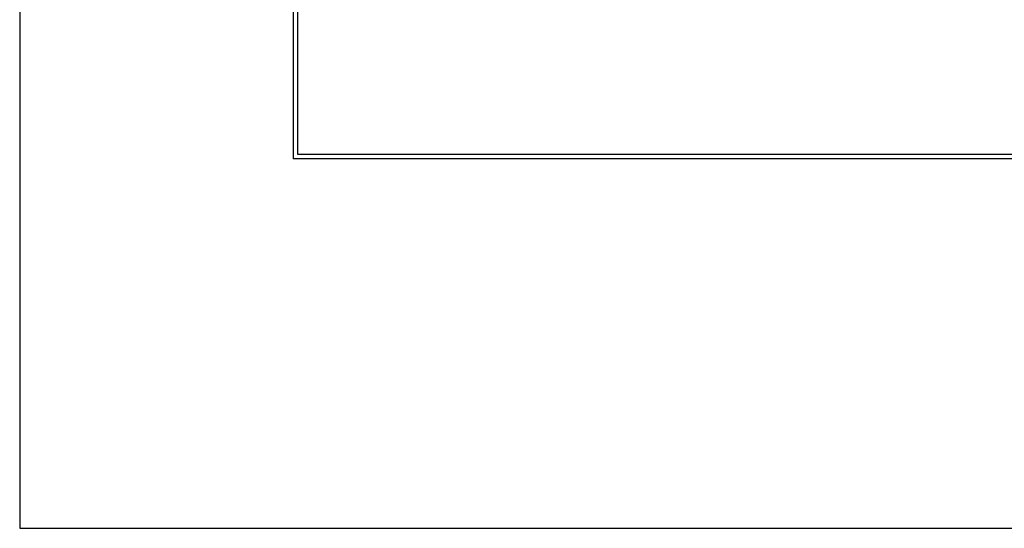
# Model space of a CAD drawing. Header units: inches. Extents: x -9715 to 32893, y -15613 to -1138.
# Tile 370 of 380: x 27346 to 28943, y -10350 to -9525. Entities that reach past the tile are written whole.
import ezdxf

# ---------------------------------------------------------------- set-up
doc = ezdxf.new("R2010")
doc.units = ezdxf.units.IN
doc.header["$MEASUREMENT"] = 0
doc.layers.get('DEFPOINTS').update_dxf_attribs({"color": 11})
doc.layers.add('S-FNDN-FTNG', color=138, linetype='Continuous')

msp = doc.modelspace()

# ---------------------------------------------------------------- linework, layer by layer
at = {"layer": 'DEFPOINTS'}
msp.add_lwpolyline([(27345.6748, -10350.04416), (30225.6748, -10350.04416), (30225.6748, -8382.04416), (27345.6748, -8382.04416)], close=True, dxfattribs=at)
at = {"layer": 'S-FNDN-FTNG'}
for p, q in [((27789.00144, -9429.16414), (27789.00144, -9750.66414)), ((29765.00144, -9750.66414), (27789.00144, -9750.66414)), ((27796.50144, -9743.16414), (29757.50144, -9743.16414))]:
    msp.add_line(p, q, dxfattribs=at)
at = {"layer": 'S-FNDN-FTNG', "linetype": 'Continuous'}
msp.add_line((27796.50144, -9426.10164), (27796.50144, -9743.16414), dxfattribs=at)

doc.saveas('drawing.dxf')
